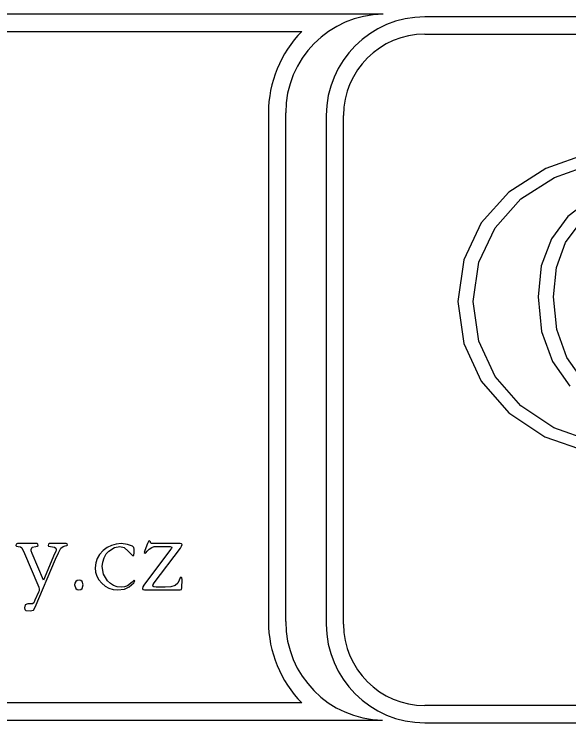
# Model space of a CAD drawing. Extents: x -866693 to -866303, y -1041966 to -1040244.
# Drawn here: x -866524.03 to -866513.42, y -1040785.13 to -1040771.57 of the extents above; entities that cross this region are included whole.
import ezdxf

# ---------------------------------------------------------------- set-up
doc = ezdxf.new("R2010")
doc.units = 0
doc.layers.add('Tabulka', color=7, linetype='Continuous')

msp = doc.modelspace()

# ---------------------------------------------------------------- linework, layer by layer
at = {"layer": 'Tabulka'}
for p, q in [((-866516.968, -1040771.575), (-866544.774, -1040771.575)), ((-866478.809, -1040771.626), (-866516.172, -1040771.626)), ((-866544.444, -1040771.906), (-866518.528, -1040771.906)), ((-866516.172, -1040771.956), (-866478.809, -1040771.956)), ((-866519.165, -1040773.462), (-866519.165, -1040783.192)), ((-866518.835, -1040783.192), (-866518.835, -1040773.462)), ((-866518.059, -1040773.513), (-866518.059, -1040783.244)), ((-866517.728, -1040783.244), (-866517.728, -1040773.513)), ((-866518.528, -1040784.749), (-866544.444, -1040784.749)), ((-866478.809, -1040784.8), (-866516.172, -1040784.8)), ((-866544.774, -1040785.079), (-866516.981, -1040785.079)), ((-866516.172, -1040785.13), (-866478.809, -1040785.13))]:
    msp.add_line(p, q, dxfattribs=at)
for points in [[(-866513.032, -1040774.235), (-866513.854, -1040774.524), (-866514.564, -1040774.978), (-866515.097, -1040775.569), (-866515.428, -1040776.275), (-866515.539, -1040777.068), (-866515.428, -1040777.873), (-866515.093, -1040778.596), (-866514.564, -1040779.203), (-866513.875, -1040779.657), (-866513.065, -1040779.942)], [(-866512.983, -1040779.744), (-866513.706, -1040779.488), (-866514.337, -1040779.07), (-866514.825, -1040778.509), (-866515.138, -1040777.832), (-866515.246, -1040777.068), (-866515.138, -1040776.316), (-866514.829, -1040775.659), (-866514.337, -1040775.11), (-866513.693, -1040774.697), (-866512.946, -1040774.433)], [(-866513.008, -1040775.123), (-866513.437, -1040775.445), (-866513.751, -1040775.87), (-866513.945, -1040776.386), (-866514.003, -1040776.981), (-866513.941, -1040777.642), (-866513.73, -1040778.216), (-866513.4, -1040778.691)], [(-866513.152, -1040778.575), (-866513.454, -1040778.145), (-866513.648, -1040777.609), (-866513.71, -1040776.981), (-866513.652, -1040776.419), (-866513.478, -1040775.944), (-866513.198, -1040775.564)]]:
    msp.add_lwpolyline(points, dxfattribs=at)
for points in [[(-866523.007, -1040781.731), (-866523.015, -1040781.71), (-866523.037, -1040781.703), (-866523.355, -1040781.703), (-866523.376, -1040781.712), (-866523.383, -1040781.738), (-866523.371, -1040781.752), (-866523.335, -1040781.757), (-866523.258, -1040781.772), (-866523.234, -1040781.793), (-866523.225, -1040781.823), (-866523.231, -1040781.852), (-866523.256, -1040781.901), (-866523.469, -1040782.403), (-866523.686, -1040781.889), (-866523.703, -1040781.844), (-866523.708, -1040781.813), (-866523.685, -1040781.772), (-866523.614, -1040781.757), (-866523.589, -1040781.753), (-866523.571, -1040781.738), (-866523.577, -1040781.712), (-866523.597, -1040781.703), (-866523.964, -1040781.703), (-866523.991, -1040781.712), (-866524, -1040781.738), (-866523.988, -1040781.752), (-866523.953, -1040781.757), (-866523.911, -1040781.764), (-866523.884, -1040781.784), (-866523.831, -1040781.889), (-866523.577, -1040782.492), (-866523.559, -1040782.535), (-866523.549, -1040782.574), (-866523.555, -1040782.604), (-866523.567, -1040782.631), (-866523.633, -1040782.783), (-866523.657, -1040782.833), (-866523.682, -1040782.852), (-866523.727, -1040782.856), (-866523.769, -1040782.856), (-866523.82, -1040782.874), (-866523.831, -1040782.93), (-866523.825, -1040782.964), (-866523.805, -1040782.981), (-866523.723, -1040782.99), (-866523.658, -1040782.978), (-866523.629, -1040782.918), (-866523.24, -1040782.003), (-866523.185, -1040781.88), (-866523.137, -1040781.793), (-866523.094, -1040781.757), (-866523.055, -1040781.744), (-866523.024, -1040781.74)], [(-866521.721, -1040782.417), (-866521.734, -1040782.4), (-866521.775, -1040782.442), (-866521.863, -1040782.509), (-866521.921, -1040782.528), (-866521.985, -1040782.535), (-866522.059, -1040782.528), (-866522.127, -1040782.505), (-866522.188, -1040782.467), (-866522.243, -1040782.415), (-866522.319, -1040782.287), (-866522.345, -1040782.142), (-866522.336, -1040782.057), (-866522.308, -1040781.972), (-866522.267, -1040781.899), (-866522.218, -1040781.845), (-866522.113, -1040781.778), (-866522.011, -1040781.757), (-866521.926, -1040781.78), (-866521.85, -1040781.846), (-866521.759, -1040781.936), (-866521.739, -1040781.922), (-866521.734, -1040781.881), (-866521.736, -1040781.843), (-866521.734, -1040781.808), (-866521.742, -1040781.778), (-866521.765, -1040781.754), (-866521.861, -1040781.718), (-866521.985, -1040781.703), (-866522.08, -1040781.712), (-866522.17, -1040781.737), (-866522.253, -1040781.779), (-866522.33, -1040781.837), (-866522.395, -1040781.909), (-866522.442, -1040781.987), (-866522.47, -1040782.072), (-866522.479, -1040782.163), (-866522.472, -1040782.247), (-866522.448, -1040782.325), (-866522.409, -1040782.397), (-866522.354, -1040782.462), (-866522.288, -1040782.518), (-866522.216, -1040782.556), (-866522.138, -1040782.581), (-866522.053, -1040782.588), (-866521.917, -1040782.574), (-866521.827, -1040782.531), (-866521.741, -1040782.451)], [(-866520.819, -1040782.421), (-866520.818, -1040782.388), (-866520.823, -1040782.355), (-866520.837, -1040782.347), (-866520.854, -1040782.357), (-866520.871, -1040782.4), (-866520.901, -1040782.46), (-866520.952, -1040782.506), (-866521.033, -1040782.53), (-866521.144, -1040782.535), (-866521.312, -1040782.535), (-866521.356, -1040782.532), (-866521.38, -1040782.515), (-866521.368, -1040782.484), (-866521.349, -1040782.452), (-866520.846, -1040781.787), (-866520.828, -1040781.75), (-866520.819, -1040781.719), (-866520.828, -1040781.707), (-866520.854, -1040781.703), (-866521.325, -1040781.703), (-866521.4, -1040781.698), (-866521.419, -1040781.688), (-866521.424, -1040781.669), (-866521.443, -1040781.649), (-866521.463, -1040781.663), (-866521.478, -1040781.699), (-866521.528, -1040781.833), (-866521.542, -1040781.873), (-866521.525, -1040781.887), (-866521.508, -1040781.879), (-866521.488, -1040781.85), (-866521.447, -1040781.807), (-866521.396, -1040781.774), (-866521.351, -1040781.759), (-866521.298, -1040781.757), (-866521.24, -1040781.757), (-866521.047, -1040781.757), (-866521.014, -1040781.771), (-866521.023, -1040781.793), (-866521.037, -1040781.818), (-866521.551, -1040782.497), (-866521.568, -1040782.528), (-866521.578, -1040782.559), (-866521.568, -1040782.581), (-866521.538, -1040782.588), (-866521.509, -1040782.588), (-866520.852, -1040782.588), (-866520.829, -1040782.579), (-866520.821, -1040782.549), (-866520.823, -1040782.519)], [(-866522.713, -1040782.494), (-866522.73, -1040782.427), (-866522.753, -1040782.407), (-866522.787, -1040782.4), (-866522.823, -1040782.407), (-866522.851, -1040782.426), (-866522.868, -1040782.457), (-866522.874, -1040782.494), (-866522.851, -1040782.561), (-866522.826, -1040782.581), (-866522.79, -1040782.588), (-866522.755, -1040782.582), (-866522.731, -1040782.563)]]:
    msp.add_lwpolyline(points, close=True, dxfattribs=at)
for centre, radius, start, end in [((-866516.948, -1040773.462), 1.887, 90.5953, 180), ((-866516.171, -1040773.513), 1.887, 90, 180), ((-866516.948, -1040773.462), 2.217, 135.4281, 180), ((-866516.171, -1040773.513), 1.557, 90, 180), ((-866516.948, -1040783.193), 2.217, 180, 224.5649), ((-866516.948, -1040783.193), 1.887, 180, 268.9846), ((-866516.171, -1040783.244), 1.887, 180, 270), ((-866516.171, -1040783.244), 1.557, 180, 270)]:
    msp.add_arc(centre, radius, start, end, dxfattribs=at)

doc.saveas('drawing.dxf')
